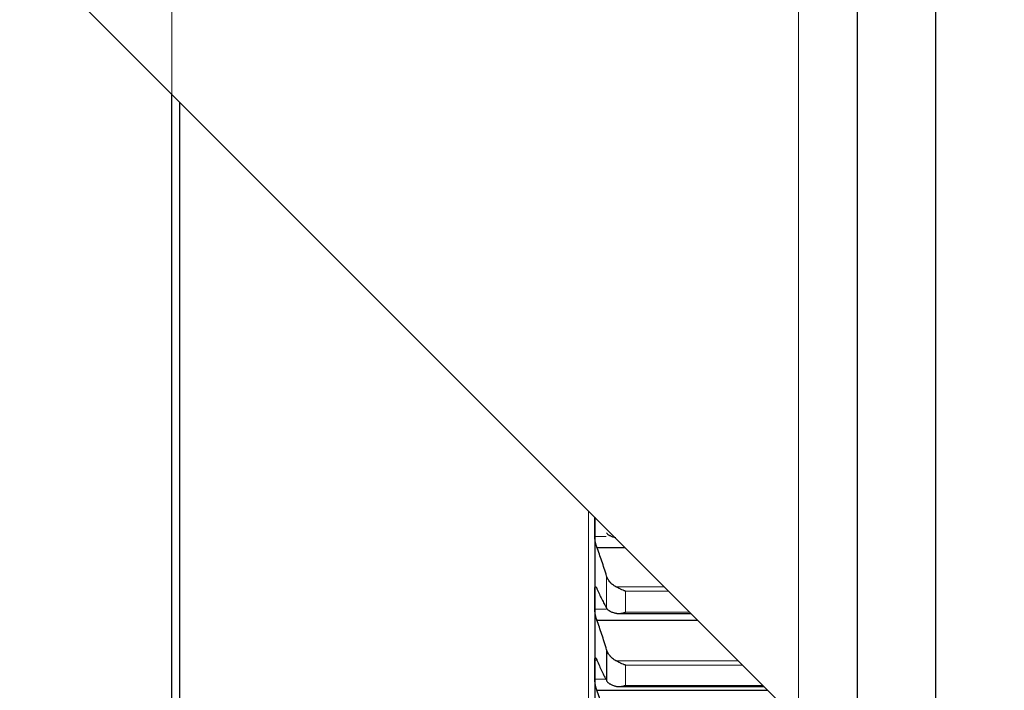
# Model space of a CAD drawing. Header units: inches. Extents: x 0 to 20790, y -12 to 14700.
# Tile 322 of 358: x 13498 to 13749, y 9358 to 9529. Entities that reach past the tile are written whole.
import ezdxf

# ---------------------------------------------------------------- set-up
doc = ezdxf.new("R2010")
doc.units = ezdxf.units.IN
doc.layers.add('1', color=7, linetype='Continuous', true_color=0xffffff)
doc.layers.add('254', color=7, linetype='Continuous', true_color=0xffffff)
doc.styles.add('latin_extended', font='simplex.shx')
doc.dimstyles.get("Standard").update_dxf_attribs({"dimtxt": 0.18, "dimasz": 0.18, "dimexe": 0.18, "dimexo": 0.0625, "dimgap": 0.09, "dimtad": 0, "dimtih": 1, "dimtoh": 1, "dimdec": 4, "dimzin": 0, "dimdsep": 46, "dimtxsty": 'Standard', "dimcen": 0.09, "dimadec": 0, "dimazin": 0, "dimtfac": 1, "dimtdec": 4, "dimtofl": 0, "dimtmove": 0, "dimatfit": 3, "dimfxl": 1, "dimtolj": 1, "dimtzin": 0, "dimarcsym": 0})

# ---------------------------------------------------------------- blocks, each defined once
blk = doc.blocks.new('_U5')
at = {"layer": '254', "color": 3, "linetype": 'Continuous', "lineweight": 13, "transparency": 16777216}
for p, q in [((13696.74, 9764.75), (13696.74, 7981.75)), ((13946.74, 9514.75), (13946.74, 7981.75)), ((13696.74, 8016.75), (12708.28, 8016.75)), ((13574.24, 8016.75), (13451.74, 8016.75)), ((13946.74, 8016.75), (13696.74, 8016.75)), ((14069.24, 8016.75), (14191.74, 8016.75))]:
    blk.add_line(p, q, dxfattribs=at)
at = {"layer": '254', "color": 3, "transparency": 16777216}
for points in [[(13574.24, 7996.34), (13574.24, 8037.17), (13696.74, 8016.75)], [(14069.24, 8037.17), (14069.24, 7996.34), (13946.74, 8016.75)]]:
    blk.add_solid(points, dxfattribs=at)
at = {"layer": 'Defpoints', "color": 0, "transparency": 16777216}
for p in [(13696.74, 9799.75), (13946.74, 9549.75), (13696.74, 8016.75)]:
    blk.add_point(p, dxfattribs=at)
at = {"layer": '254', "color": 2, "lineweight": 13, "transparency": 16777216, "insert": (12769.53, 8200.5), "char_height": 122.5, "attachment_point": 1, "style": 'latin_extended'}
blk.add_mtext('\\A1;250', dxfattribs=at)
blk = doc.blocks.new('_U6')
at = {"layer": '254', "color": 3, "linetype": 'Continuous', "lineweight": 13, "transparency": 16777216}
for p, q in [((13536.74, 9764.75), (13536.74, 8261.75)), ((13696.74, 9764.75), (13696.74, 8261.75)), ((13536.74, 8296.75), (12469.24, 8296.75)), ((13414.24, 8296.75), (13291.74, 8296.75)), ((13536.74, 8296.75), (13696.74, 8296.75)), ((13819.24, 8296.75), (13941.74, 8296.75))]:
    blk.add_line(p, q, dxfattribs=at)
at = {"layer": '254', "color": 3, "transparency": 16777216}
for points in [[(13414.24, 8276.34), (13414.24, 8317.17), (13536.74, 8296.75)], [(13819.24, 8317.17), (13819.24, 8276.34), (13696.74, 8296.75)]]:
    blk.add_solid(points, dxfattribs=at)
at = {"layer": 'Defpoints', "color": 0, "transparency": 16777216}
for p in [(13536.74, 9799.75), (13696.74, 9799.75), (13696.74, 8296.75)]:
    blk.add_point(p, dxfattribs=at)
at = {"layer": '254', "color": 2, "lineweight": 13, "transparency": 16777216, "insert": (12530.49, 8684.67), "char_height": 122.5, "attachment_point": 1, "style": 'latin_extended'}
blk.add_mtext('\\A1;\\C2;Flywheel\\P\\C2;90-240', dxfattribs=at)

msp = doc.modelspace()

# ---------------------------------------------------------------- linework, layer by layer
at = {"layer": '1', "color": 2, "linetype": 'Continuous', "lineweight": 25}
for p, q in [((13731.744, 9636.073), (13731.744, 9349.754)), ((13711.744, 9616.715), (13711.744, 9349.754)), ((13736.744, 9309.754), (13506.744, 9539.754)), ((13536.744, 9186.754), (13536.744, 9509.779)), ((13538.744, 9184.754), (13538.744, 9507.77)), ((13644.744, 9401.754), (13644.744, 9399.526)), ((13644.744, 9399.526), (13644.744, 9380.849)), ((13645.281, 9394.091), (13652.407, 9394.091)), ((13644.744, 9380.849), (13644.744, 9362.842)), ((13650.835, 9377.203), (13669.294, 9377.203)), ((13645.281, 9375.498), (13670.999, 9375.498)), ((13647.77, 9367.945), (13647.77, 9360.039)), ((13644.744, 9362.842), (13644.744, 9345.536)), ((13650.911, 9358.541), (13687.956, 9358.541)), ((13645.281, 9357.584), (13688.913, 9357.584))]:
    msp.add_line(p, q, dxfattribs=at)
at = {"layer": '1', "color": 110, "linetype": 'Continuous', "lineweight": 13}
for p, q in [((13643.144, 9184.754), (13643.144, 9403.382)), ((13644.746, 9396.898), (13647.679, 9396.898)), ((13647.77, 9386.771), (13647.77, 9378.57)), ((13650.112, 9384.04), (13662.458, 9384.04)), ((13652.6, 9382.894), (13663.603, 9382.894)), ((13652.6, 9382.894), (13652.6, 9377.54)), ((13644.746, 9378.312), (13647.699, 9378.312)), ((13652.6, 9377.54), (13668.958, 9377.54)), ((13644.746, 9365.285), (13645.274, 9365.285)), ((13650.112, 9365.15), (13681.346, 9365.15)), ((13652.6, 9364.01), (13682.487, 9364.01)), ((13652.6, 9364.01), (13652.6, 9358.848)), ((13644.746, 9360.4), (13647.6, 9360.4)), ((13652.6, 9358.848), (13687.65, 9358.848))]:
    msp.add_line(p, q, dxfattribs=at)
at = {"layer": '1', "color": 2, "linetype": 'Continuous', "lineweight": 25}
for points in [[(13644.744, 9399.526), (13644.744, 9400.268), (13644.744, 9401.01), (13644.746, 9401.751)], [(13644.746, 9396.898), (13644.745, 9397.774), (13644.744, 9398.65), (13644.744, 9399.526)], [(13647.77, 9386.771), (13647.566, 9387.432), (13647.157, 9388.729), (13646.537, 9390.597), (13645.912, 9392.389), (13645.492, 9393.532), (13645.281, 9394.091)], [(13644.744, 9380.849), (13644.744, 9381.694), (13644.745, 9382.54), (13644.746, 9383.386)], [(13645.281, 9383.525), (13645.492, 9383.044), (13645.912, 9382.117), (13646.537, 9380.828), (13647.157, 9379.64), (13647.566, 9378.915), (13647.77, 9378.57)], [(13644.746, 9378.312), (13644.745, 9379.157), (13644.744, 9380.003), (13644.744, 9380.849)], [(13647.77, 9367.945), (13647.566, 9368.623), (13647.157, 9369.955), (13646.537, 9371.88), (13645.912, 9373.731), (13645.492, 9374.917), (13645.281, 9375.498)], [(13644.744, 9362.842), (13644.744, 9363.657), (13644.745, 9364.471), (13644.746, 9365.285)], [(13645.281, 9365.311), (13645.492, 9364.806), (13645.912, 9363.829), (13646.537, 9362.462), (13647.157, 9361.193), (13647.566, 9360.413), (13647.77, 9360.039)], [(13644.746, 9360.4), (13644.745, 9361.214), (13644.744, 9362.028), (13644.744, 9362.842)], [(13647.77, 9349.811), (13647.566, 9350.505), (13647.157, 9351.87), (13646.537, 9353.847), (13645.912, 9355.756), (13645.492, 9356.982), (13645.281, 9357.584)]]:
    msp.add_open_spline(points, degree=3, dxfattribs=at)
for points, knots in [([(13645.281, 9394.091), (13645.247, 9394.175), (13645.213, 9394.267), (13645.162, 9394.417), (13645.146, 9394.469), (13645.121, 9394.55), (13645.113, 9394.577), (13645.096, 9394.633), (13645.088, 9394.662), (13645.048, 9394.805), (13645.018, 9394.924), (13644.974, 9395.109), (13644.96, 9395.172), (13644.94, 9395.268), (13644.933, 9395.301), (13644.92, 9395.365), (13644.914, 9395.398), (13644.883, 9395.559), (13644.86, 9395.689), (13644.835, 9395.852), (13644.831, 9395.884), (13644.821, 9395.949), (13644.817, 9395.982), (13644.804, 9396.079), (13644.796, 9396.143), (13644.776, 9396.331), (13644.765, 9396.452), (13644.756, 9396.598), (13644.754, 9396.627), (13644.751, 9396.683), (13644.75, 9396.711), (13644.747, 9396.794), (13644.746, 9396.847), (13644.746, 9396.898)], [0, 0, 0, 0, 0.125, 0.125, 0.1875, 0.1875, 0.21875, 0.21875, 0.25, 0.25, 0.375, 0.375, 0.4375, 0.4375, 0.46875, 0.46875, 0.5, 0.5, 0.625, 0.625, 0.65625, 0.65625, 0.6875, 0.6875, 0.75, 0.75, 0.875, 0.875, 0.90625, 0.90625, 0.9375, 0.9375, 1, 1, 1, 1]), ([(13647.77, 9397.776), (13647.813, 9397.71), (13647.863, 9397.646), (13647.977, 9397.522), (13648.106, 9397.402), (13648.264, 9397.29), (13648.393, 9397.208), (13648.438, 9397.182), (13648.509, 9397.142), (13648.532, 9397.129), (13648.581, 9397.104), (13648.605, 9397.091), (13648.73, 9397.029), (13648.942, 9396.934), (13649.177, 9396.85), (13649.424, 9396.77), (13649.553, 9396.732), (13649.723, 9396.688), (13649.758, 9396.68), (13649.827, 9396.663), (13649.932, 9396.638), (13650.039, 9396.614), (13650.112, 9396.599)], [0, 0, 0, 0, 0.125, 0.125, 0.25, 0.375, 0.375, 0.4375, 0.4375, 0.46875, 0.46875, 0.5, 0.5, 0.625, 0.75, 0.75, 0.875, 0.875, 0.90625, 0.90625, 0.9375, 1, 1, 1, 1]), ([(13650.112, 9384.04), (13649.966, 9384.118), (13649.826, 9384.201), (13649.558, 9384.378), (13649.3, 9384.565), (13649.064, 9384.773), (13648.923, 9384.91), (13648.895, 9384.938), (13648.84, 9384.993), (13648.813, 9385.022), (13648.733, 9385.107), (13648.681, 9385.165), (13648.532, 9385.341), (13648.439, 9385.462), (13648.267, 9385.708), (13648.188, 9385.835), (13648.08, 9386.029), (13648.046, 9386.094), (13647.997, 9386.194), (13647.981, 9386.227), (13647.95, 9386.294), (13647.935, 9386.327), (13647.863, 9386.496), (13647.813, 9386.633), (13647.77, 9386.771)], [0, 0, 0, 0, 0.125, 0.125, 0.25, 0.375, 0.375, 0.40625, 0.40625, 0.4375, 0.4375, 0.5, 0.5, 0.625, 0.625, 0.75, 0.75, 0.8125, 0.8125, 0.84375, 0.84375, 0.875, 0.875, 1, 1, 1, 1]), ([(13644.746, 9383.386), (13644.746, 9383.435), (13644.748, 9383.528), (13644.757, 9383.653), (13644.765, 9383.725), (13644.773, 9383.776), (13644.776, 9383.792), (13644.782, 9383.823), (13644.786, 9383.838), (13644.803, 9383.907), (13644.82, 9383.95), (13644.845, 9383.988), (13644.85, 9383.995), (13644.858, 9384.004), (13644.861, 9384.007), (13644.866, 9384.013), (13644.88, 9384.025), (13644.907, 9384.038), (13644.933, 9384.037), (13644.96, 9384.03), (13644.974, 9384.023), (13645.018, 9383.993), (13645.048, 9383.961), (13645.096, 9383.896), (13645.112, 9383.872), (13645.137, 9383.83), (13645.145, 9383.816), (13645.162, 9383.785), (13645.17, 9383.77), (13645.213, 9383.687), (13645.247, 9383.611), (13645.281, 9383.525)], [0, 0, 0, 0, 0.0625, 0.125, 0.1875, 0.1875, 0.21875, 0.21875, 0.25, 0.25, 0.375, 0.375, 0.40625, 0.40625, 0.421875, 0.421875, 0.4375, 0.5, 0.5625, 0.5625, 0.625, 0.625, 0.75, 0.75, 0.8125, 0.8125, 0.84375, 0.84375, 0.875, 0.875, 1, 1, 1, 1]), ([(13652.6, 9382.894), (13652.596, 9382.895), (13652.593, 9382.896), (13652.587, 9382.899), (13652.583, 9382.9), (13652.573, 9382.903), (13652.553, 9382.91), (13652.507, 9382.926), (13652.414, 9382.959), (13652.335, 9382.988), (13652.177, 9383.048), (13652.072, 9383.089), (13651.758, 9383.219), (13651.55, 9383.312), (13651.239, 9383.459), (13651.136, 9383.51), (13650.98, 9383.587), (13650.928, 9383.613), (13650.825, 9383.666), (13650.773, 9383.693), (13650.618, 9383.773), (13650.516, 9383.826), (13650.313, 9383.934), (13650.212, 9383.987), (13650.112, 9384.04)], [0, 0, 0, 0, 0.0039062, 0.0039062, 0.0078125, 0.0078125, 0.015625, 0.03125, 0.0625, 0.125, 0.125, 0.25, 0.25, 0.5, 0.5, 0.625, 0.625, 0.6875, 0.6875, 0.75, 0.75, 0.875, 0.875, 1, 1, 1, 1]), ([(13645.281, 9375.498), (13645.247, 9375.586), (13645.213, 9375.681), (13645.162, 9375.836), (13645.146, 9375.889), (13645.121, 9375.972), (13645.113, 9376), (13645.096, 9376.057), (13645.088, 9376.086), (13645.048, 9376.233), (13645.018, 9376.353), (13644.974, 9376.541), (13644.96, 9376.604), (13644.94, 9376.701), (13644.933, 9376.733), (13644.92, 9376.798), (13644.914, 9376.831), (13644.883, 9376.993), (13644.86, 9377.123), (13644.835, 9377.284), (13644.831, 9377.317), (13644.821, 9377.382), (13644.817, 9377.414), (13644.804, 9377.51), (13644.796, 9377.573), (13644.776, 9377.758), (13644.765, 9377.877), (13644.756, 9378.02), (13644.754, 9378.048), (13644.751, 9378.104), (13644.75, 9378.131), (13644.747, 9378.211), (13644.746, 9378.262), (13644.746, 9378.312)], [0, 0, 0, 0, 0.125, 0.125, 0.1875, 0.1875, 0.21875, 0.21875, 0.25, 0.25, 0.375, 0.375, 0.4375, 0.4375, 0.46875, 0.46875, 0.5, 0.5, 0.625, 0.625, 0.65625, 0.65625, 0.6875, 0.6875, 0.75, 0.75, 0.875, 0.875, 0.90625, 0.90625, 0.9375, 0.9375, 1, 1, 1, 1]), ([(13647.77, 9378.57), (13647.813, 9378.498), (13647.863, 9378.428), (13647.977, 9378.293), (13648.106, 9378.162), (13648.264, 9378.038), (13648.393, 9377.949), (13648.438, 9377.92), (13648.509, 9377.876), (13648.532, 9377.862), (13648.581, 9377.834), (13648.605, 9377.82), (13648.73, 9377.751), (13648.942, 9377.647), (13649.177, 9377.553), (13649.424, 9377.465), (13649.553, 9377.423), (13649.723, 9377.374), (13649.758, 9377.365), (13649.827, 9377.346), (13649.932, 9377.318), (13650.039, 9377.292), (13650.112, 9377.276)], [0, 0, 0, 0, 0.125, 0.125, 0.25, 0.375, 0.375, 0.4375, 0.4375, 0.46875, 0.46875, 0.5, 0.5, 0.625, 0.75, 0.75, 0.875, 0.875, 0.90625, 0.90625, 0.9375, 1, 1, 1, 1]), ([(13650.112, 9377.276), (13650.212, 9377.253), (13650.312, 9377.236), (13650.513, 9377.213), (13650.615, 9377.207), (13650.818, 9377.202), (13650.921, 9377.204), (13651.128, 9377.216), (13651.232, 9377.226), (13651.442, 9377.252), (13651.547, 9377.269), (13651.756, 9377.308), (13651.861, 9377.331), (13652.071, 9377.382), (13652.177, 9377.41), (13652.335, 9377.456), (13652.414, 9377.48), (13652.507, 9377.509), (13652.553, 9377.524), (13652.573, 9377.531), (13652.586, 9377.535), (13652.593, 9377.537), (13652.6, 9377.54)], [0, 0, 0, 0, 0.125, 0.125, 0.25, 0.25, 0.375, 0.375, 0.5, 0.5, 0.625, 0.625, 0.75, 0.75, 0.875, 0.875, 0.9375, 0.96875, 0.984375, 0.9921875, 0.9921875, 1, 1, 1, 1]), ([(13644.746, 9365.285), (13644.746, 9365.332), (13644.748, 9365.422), (13644.757, 9365.54), (13644.765, 9365.608), (13644.773, 9365.655), (13644.776, 9365.67), (13644.782, 9365.699), (13644.786, 9365.712), (13644.803, 9365.775), (13644.82, 9365.813), (13644.845, 9365.845), (13644.85, 9365.851), (13644.858, 9365.858), (13644.861, 9365.86), (13644.866, 9365.864), (13644.88, 9365.874), (13644.907, 9365.881), (13644.933, 9365.875), (13644.96, 9365.862), (13644.974, 9365.853), (13645.018, 9365.815), (13645.048, 9365.778), (13645.096, 9365.706), (13645.112, 9365.679), (13645.137, 9365.634), (13645.145, 9365.619), (13645.162, 9365.586), (13645.17, 9365.569), (13645.213, 9365.481), (13645.247, 9365.401), (13645.281, 9365.311)], [0, 0, 0, 0, 0.0625, 0.125, 0.1875, 0.1875, 0.21875, 0.21875, 0.25, 0.25, 0.375, 0.375, 0.40625, 0.40625, 0.421875, 0.421875, 0.4375, 0.5, 0.5625, 0.5625, 0.625, 0.625, 0.75, 0.75, 0.8125, 0.8125, 0.84375, 0.84375, 0.875, 0.875, 1, 1, 1, 1]), ([(13650.112, 9365.15), (13649.966, 9365.229), (13649.826, 9365.314), (13649.558, 9365.495), (13649.3, 9365.687), (13649.064, 9365.9), (13648.923, 9366.039), (13648.895, 9366.068), (13648.84, 9366.125), (13648.813, 9366.154), (13648.733, 9366.241), (13648.681, 9366.3), (13648.532, 9366.481), (13648.439, 9366.604), (13648.267, 9366.857), (13648.188, 9366.986), (13648.08, 9367.185), (13648.046, 9367.252), (13647.997, 9367.353), (13647.981, 9367.388), (13647.95, 9367.456), (13647.935, 9367.491), (13647.863, 9367.664), (13647.813, 9367.804), (13647.77, 9367.945)], [0, 0, 0, 0, 0.125, 0.125, 0.25, 0.375, 0.375, 0.40625, 0.40625, 0.4375, 0.4375, 0.5, 0.5, 0.625, 0.625, 0.75, 0.75, 0.8125, 0.8125, 0.84375, 0.84375, 0.875, 0.875, 1, 1, 1, 1]), ([(13652.6, 9364.01), (13652.596, 9364.011), (13652.593, 9364.012), (13652.587, 9364.014), (13652.583, 9364.015), (13652.573, 9364.019), (13652.553, 9364.025), (13652.507, 9364.041), (13652.414, 9364.072), (13652.335, 9364.101), (13652.177, 9364.159), (13652.072, 9364.199), (13651.758, 9364.327), (13651.55, 9364.419), (13651.239, 9364.565), (13651.136, 9364.615), (13650.98, 9364.692), (13650.928, 9364.719), (13650.825, 9364.771), (13650.773, 9364.798), (13650.618, 9364.879), (13650.516, 9364.933), (13650.313, 9365.042), (13650.212, 9365.096), (13650.112, 9365.15)], [0, 0, 0, 0, 0.0039063, 0.0039063, 0.0078125, 0.0078125, 0.015625, 0.03125, 0.0625, 0.125, 0.125, 0.25, 0.25, 0.5, 0.5, 0.625, 0.625, 0.6875, 0.6875, 0.75, 0.75, 0.875, 0.875, 1, 1, 1, 1]), ([(13645.281, 9357.584), (13645.247, 9357.676), (13645.213, 9357.775), (13645.162, 9357.933), (13645.146, 9357.988), (13645.121, 9358.073), (13645.113, 9358.102), (13645.096, 9358.16), (13645.088, 9358.19), (13645.048, 9358.338), (13645.018, 9358.461), (13644.974, 9358.65), (13644.96, 9358.714), (13644.94, 9358.811), (13644.933, 9358.844), (13644.92, 9358.909), (13644.914, 9358.941), (13644.883, 9359.104), (13644.86, 9359.233), (13644.835, 9359.394), (13644.831, 9359.426), (13644.821, 9359.49), (13644.817, 9359.522), (13644.804, 9359.617), (13644.796, 9359.679), (13644.776, 9359.862), (13644.765, 9359.978), (13644.756, 9360.118), (13644.754, 9360.145), (13644.751, 9360.199), (13644.75, 9360.225), (13644.747, 9360.303), (13644.746, 9360.353), (13644.746, 9360.4)], [0, 0, 0, 0, 0.125, 0.125, 0.1875, 0.1875, 0.21875, 0.21875, 0.25, 0.25, 0.375, 0.375, 0.4375, 0.4375, 0.46875, 0.46875, 0.5, 0.5, 0.625, 0.625, 0.65625, 0.65625, 0.6875, 0.6875, 0.75, 0.75, 0.875, 0.875, 0.90625, 0.90625, 0.9375, 0.9375, 1, 1, 1, 1]), ([(13647.77, 9360.039), (13647.813, 9359.961), (13647.863, 9359.886), (13647.977, 9359.739), (13648.106, 9359.596), (13648.264, 9359.462), (13648.393, 9359.365), (13648.438, 9359.333), (13648.509, 9359.286), (13648.532, 9359.27), (13648.581, 9359.24), (13648.605, 9359.224), (13648.73, 9359.15), (13648.942, 9359.036), (13649.177, 9358.933), (13649.424, 9358.836), (13649.553, 9358.791), (13649.723, 9358.737), (13649.758, 9358.727), (13649.827, 9358.706), (13649.932, 9358.676), (13650.039, 9358.647), (13650.112, 9358.629)], [0, 0, 0, 0, 0.125, 0.125, 0.25, 0.375, 0.375, 0.4375, 0.4375, 0.46875, 0.46875, 0.5, 0.5, 0.625, 0.75, 0.75, 0.875, 0.875, 0.90625, 0.90625, 0.9375, 1, 1, 1, 1]), ([(13650.112, 9358.629), (13650.212, 9358.604), (13650.312, 9358.585), (13650.513, 9358.557), (13650.615, 9358.549), (13650.818, 9358.54), (13650.921, 9358.54), (13651.128, 9358.547), (13651.232, 9358.555), (13651.442, 9358.578), (13651.547, 9358.593), (13651.756, 9358.628), (13651.861, 9358.649), (13652.071, 9358.697), (13652.177, 9358.723), (13652.335, 9358.767), (13652.414, 9358.79), (13652.507, 9358.818), (13652.553, 9358.833), (13652.573, 9358.839), (13652.586, 9358.843), (13652.593, 9358.845), (13652.6, 9358.848)], [0, 0, 0, 0, 0.125, 0.125, 0.25, 0.25, 0.375, 0.375, 0.5, 0.5, 0.625, 0.625, 0.75, 0.75, 0.875, 0.875, 0.9375, 0.96875, 0.984375, 0.9921875, 0.9921875, 1, 1, 1, 1])]:
    msp.add_open_spline(points, degree=3, knots=knots, dxfattribs=at)

# ---------------------------------------------------------------- dimensions: what is measured, and where the dimension line sits
at = {"layer": '254', "color": 2, "linetype": 'Continuous', "lineweight": 13}
dim = msp.add_linear_dim(base=(13696.744, 8296.754), p1=(13536.744, 9799.754), p2=(13696.744, 9799.754), text='\\C2;Flywheel\\P\\C2;90-240', dimstyle='Standard', override={"dimscale": 35, "dimtxt": 3.5, "dimasz": 3.5, "dimexe": 1, "dimexo": 1, "dimgap": 1.75, "dimtad": 1, "dimtih": 1, "dimtoh": 0, "dimdec": 2, "dimlfac": 0.028571, "dimzin": 8, "dimdsep": 46, "dimlunit": 2, "dimpost": '', "dimtxsty": 'latin_extended', "dimsah": 1, "dimse1": 0, "dimse2": 0, "dimsd1": 0, "dimsd2": 0, "dimclrd": 3, "dimclre": 3, "dimclrt": 2, "dimtol": 0, "dimtm": -0.1, "dimtfac": 0.714286, "dimtdec": 3, "dimtofl": 1, "dimtmove": 0, "dimtzin": 8, "dimlwd": 13, "dimlwe": 13}, dxfattribs=at)
dim.commit()
dim.dimension.update_dxf_attribs({"geometry": '_U6', "text_midpoint": (12880.494, 8296.754), "dimtype": 160})
dim = msp.add_linear_dim(base=(13696.744, 8016.754), p1=(13946.744, 9549.754), p2=(13696.744, 9799.754), dimstyle='Standard', override={"dimscale": 35, "dimtxt": 3.5, "dimasz": 3.5, "dimexe": 1, "dimexo": 1, "dimgap": 1.75, "dimtad": 1, "dimtih": 1, "dimtoh": 0, "dimdec": 2, "dimlfac": 1, "dimzin": 8, "dimdsep": 46, "dimlunit": 2, "dimtxsty": 'latin_extended', "dimsah": 1, "dimse1": 0, "dimse2": 0, "dimsd1": 0, "dimsd2": 0, "dimclrd": 3, "dimclre": 3, "dimclrt": 2, "dimtol": 0, "dimtm": -0.1, "dimtfac": 0.714286, "dimtdec": 3, "dimtofl": 1, "dimtmove": 0, "dimtzin": 8, "dimlwd": 13, "dimlwe": 13}, dxfattribs=at)
dim.commit()
dim.dimension.update_dxf_attribs({"geometry": '_U5', "text_midpoint": (12927.032, 8016.754), "dimtype": 160})

doc.saveas('drawing.dxf')
